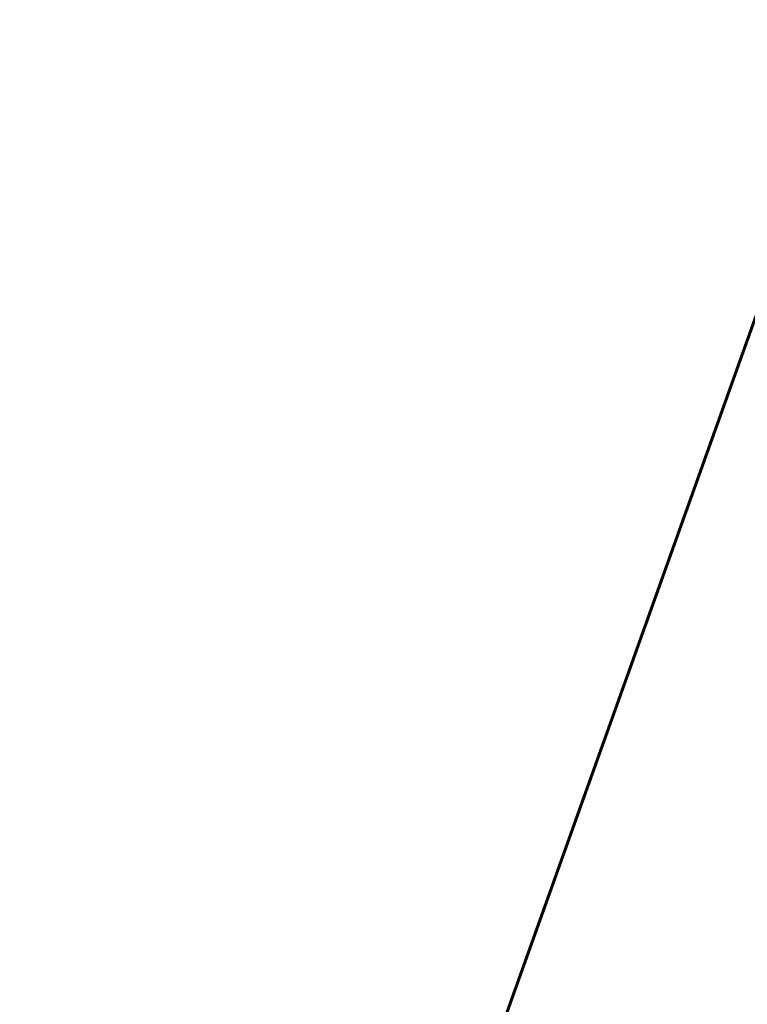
# Model space of a CAD drawing. Header units: metres. Extents: x 134157 to 138734, y 451157 to 455772.
# Tile 549 of 656: x 136424 to 136527, y 453809 to 453948. Entities that reach past the tile are written whole.
import ezdxf

# ---------------------------------------------------------------- set-up
doc = ezdxf.new("R2010")
doc.units = ezdxf.units.M
doc.layers.add('-DR-alg-bladkaders viewports', color=7, linetype='Continuous', lineweight=60)
doc.layers.add('-DR-nw-gr-arc-gras', color=7, linetype='Continuous', true_color=0xb5d5a4)
pattern_1 = [(115.335625, (136419.71802, 453326.2367), (-0.223681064, -0.105903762), [0.06, -0.187485]), (205.335625, (136419.71802, 453326.2367), (0.105903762, -0.223681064), [0.06, -0.187485])]

msp = doc.modelspace()

# ---------------------------------------------------------------- hatches: boundary and pattern name
at = {"layer": '-DR-nw-gr-arc-gras', "transparency": 33554687}
h = msp.add_hatch(dxfattribs=at)
h.set_pattern_fill('AGR-BOLLEN', color=256, scale=0.1, pattern_type=2)
h.set_pattern_definition(pattern_1)
edge = h.paths.add_edge_path()
edge.add_arc((-7000776.81, 3043164.568), 7592527.997, 340.0567505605, 340.0572256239)
edge.add_line((136455.782, 453494.254), (136455.124, 453494.493))
edge.add_arc((380495.222, 364992.548), 259592.304, 160.06665688, 160.08044536)
edge.add_line((136433.832, 453435.762), (136433.813, 453435.768))
edge.add_line((136433.813, 453435.768), (136432.179, 453431.255))
edge.add_line((136432.179, 453431.255), (136432.198, 453431.248))
edge.add_line((136432.198, 453431.248), (136431.678, 453429.87))
edge.add_line((136431.678, 453429.87), (136432.336, 453429.631))
edge.add_line((136432.336, 453429.631), (136434.309, 453435.077))
h = msp.add_hatch(dxfattribs=at)
h.set_pattern_fill('AGR-BOLLEN', color=256, scale=0.1, pattern_type=2)
h.set_pattern_definition(pattern_1)
edge = h.paths.add_edge_path()
edge.add_line((136644.275, 454017.422), (136643.935, 454016.481))
edge.add_line((136643.935, 454016.481), (136643.884, 454016.34))
edge.add_line((136643.884, 454016.34), (136644.542, 454016.102))
edge.add_arc((1711333.983, -116117.427), 1674723.582, 160.095672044, 160.096657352, ccw=False)
edge.add_line((136654.347, 454043.181), (136653.689, 454043.42))
edge.add_line((136653.689, 454043.42), (136653.638, 454043.279))
edge.add_line((136653.638, 454043.279), (136653.298, 454042.339))
edge.add_line((136653.298, 454042.339), (136644.275, 454017.422))

# ---------------------------------------------------------------- linework, layer by layer
at = {"layer": '-DR-alg-bladkaders viewports'}
msp.add_lwpolyline([(136549.063, 453965.661), (136483.625, 453782.541), (136636.366, 453727.96), (136701.804, 453911.079)], close=True, dxfattribs=at)

doc.saveas('drawing.dxf')
